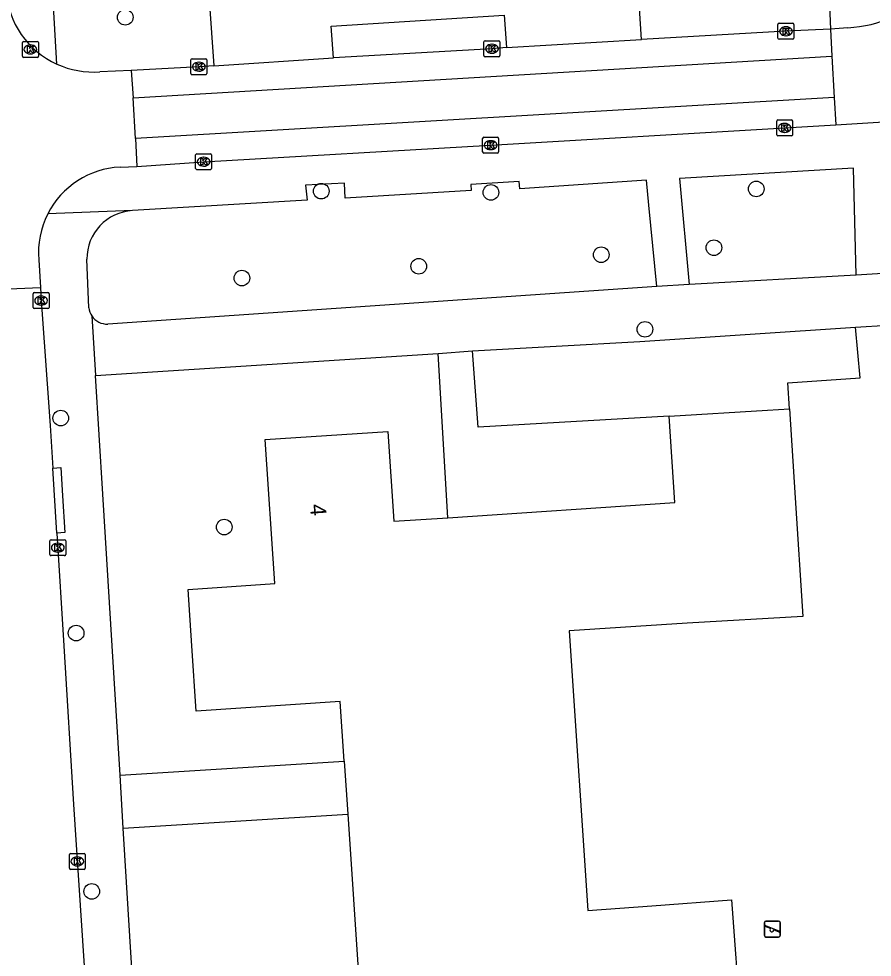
# Model space of a CAD drawing. Extents: x 159689 to 160786, y 387323 to 388339.
# Drawn here: x 160354.6 to 160408, y 387980.5 to 388039.3 of the extents above; entities that cross this region are included whole.
import ezdxf

# ---------------------------------------------------------------- set-up
doc = ezdxf.new("R2010")
doc.units = 0
for name, color, linetype in [('IMGEO_Boom', 7, 'Continuous'), ('IMGEO_Kolk', 7, 'Continuous'), ('IMGEO_Pand', 7, 'Continuous'), ('IMGEO_Pand_nummerreeks', 7, 'Continuous'), ('IMGEO_Rijbaan_lokaal_gesloten', 7, 'Continuous'), ('IMGEO_Rijbaan_lokaal_open', 7, 'Continuous'), ('IMGEO_Speelvoorziening', 7, 'Continuous'), ('IMGEO_Voetpad_open', 7, 'Continuous')]:
    doc.layers.add(name, color=color, linetype=linetype)

msp = doc.modelspace()

# ---------------------------------------------------------------- linework, layer by layer
at = {"layer": 'IMGEO_Boom'}
for centre in [(160361.253, 388039.342), (160373.524, 388028.46), (160384.152, 388028.379), (160400.768, 388028.599), (160398.119, 388024.921), (160391.059, 388024.479), (160379.63, 388023.755), (160368.557, 388023.017), (160393.799, 388019.81), (160357.213, 388014.251), (160367.45, 388007.431), (160358.178, 388000.793), (160359.156, 387984.621)]:
    msp.add_circle(centre, 0.489, dxfattribs=at)
at = {"layer": 'IMGEO_Kolk'}
for p, q in [((160402.126, 388038.042), (160402.126, 388038.894)), ((160402.201, 388038.968), (160403.053, 388038.968)), ((160402.614, 388038.748), (160402.639, 388038.748)), ((160403.127, 388038.894), (160403.127, 388038.042)), ((160403.053, 388037.968), (160402.201, 388037.968)), ((160402.637, 388038.188), (160402.612, 388038.188)), ((160354.812, 388036.91), (160354.812, 388037.762)), ((160354.887, 388037.836), (160355.739, 388037.836)), ((160355.3, 388037.616), (160355.325, 388037.616)), ((160355.813, 388037.762), (160355.813, 388036.91)), ((160383.715, 388036.951), (160383.715, 388037.803)), ((160383.79, 388037.877), (160384.642, 388037.877)), ((160384.203, 388037.657), (160384.228, 388037.657)), ((160384.716, 388037.803), (160384.716, 388036.951)), ((160355.739, 388036.836), (160354.887, 388036.836)), ((160355.323, 388037.056), (160355.298, 388037.056)), ((160384.642, 388036.877), (160383.79, 388036.877)), ((160384.226, 388037.097), (160384.201, 388037.097)), ((160365.363, 388035.826), (160365.363, 388036.678)), ((160365.438, 388036.752), (160366.29, 388036.752)), ((160365.851, 388036.532), (160365.876, 388036.532)), ((160366.364, 388036.678), (160366.364, 388035.826)), ((160366.29, 388035.752), (160365.438, 388035.752)), ((160365.874, 388035.972), (160365.849, 388035.972)), ((160402.046, 388031.995), (160402.046, 388032.847)), ((160402.121, 388032.921), (160402.973, 388032.921)), ((160402.534, 388032.701), (160402.559, 388032.701)), ((160403.047, 388032.847), (160403.047, 388031.995)), ((160402.557, 388032.141), (160402.532, 388032.141)), ((160383.634, 388030.913), (160383.634, 388031.765)), ((160383.709, 388031.839), (160384.561, 388031.839)), ((160384.122, 388031.619), (160384.147, 388031.619)), ((160384.635, 388031.765), (160384.635, 388030.913)), ((160402.973, 388031.921), (160402.121, 388031.921)), ((160384.145, 388031.059), (160384.12, 388031.059)), ((160365.661, 388029.879), (160365.661, 388030.731)), ((160365.736, 388030.805), (160366.588, 388030.805)), ((160366.149, 388030.585), (160366.174, 388030.585)), ((160366.662, 388030.731), (160366.662, 388029.879)), ((160384.561, 388030.839), (160383.709, 388030.839)), ((160366.588, 388029.805), (160365.736, 388029.805)), ((160366.172, 388030.025), (160366.147, 388030.025)), ((160355.559, 388022.107), (160356.411, 388022.107)), ((160355.484, 388021.181), (160355.484, 388022.033)), ((160355.972, 388021.887), (160355.997, 388021.887)), ((160356.485, 388022.033), (160356.485, 388021.181)), ((160356.411, 388021.107), (160355.559, 388021.107)), ((160355.995, 388021.327), (160355.97, 388021.327)), ((160356.529, 388005.715), (160356.529, 388006.567)), ((160356.604, 388006.641), (160357.456, 388006.641)), ((160357.017, 388006.421), (160357.042, 388006.421)), ((160357.53, 388006.567), (160357.53, 388005.715)), ((160357.04, 388005.861), (160357.015, 388005.861)), ((160357.456, 388005.641), (160356.604, 388005.641)), ((160357.752, 387986.076), (160357.752, 387986.928)), ((160357.827, 387987.002), (160358.679, 387987.002)), ((160358.753, 387986.928), (160358.753, 387986.076)), ((160358.24, 387986.782), (160358.265, 387986.782)), ((160358.679, 387986.002), (160357.827, 387986.002)), ((160358.263, 387986.222), (160358.238, 387986.222))]:
    msp.add_line(p, q, dxfattribs=at)
for points in [[(160402.126, 388038.042), (160402.126, 388038.894)], [(160402.201, 388038.968), (160403.053, 388038.968)], [(160402.447, 388038.668), (160402.57, 388038.668), (160402.57, 388038.517), (160402.7, 388038.668), (160402.864, 388038.668), (160402.718, 388038.517), (160402.871, 388038.268), (160402.719, 388038.268), (160402.634, 388038.432), (160402.57, 388038.365), (160402.57, 388038.268), (160402.447, 388038.268), (160402.447, 388038.668)], [(160403.127, 388038.894), (160403.127, 388038.042)], [(160403.053, 388037.968), (160402.201, 388037.968)], [(160354.812, 388036.91), (160354.812, 388037.762)], [(160354.887, 388037.836), (160355.739, 388037.836)], [(160355.133, 388037.536), (160355.256, 388037.536), (160355.256, 388037.385), (160355.386, 388037.536), (160355.55, 388037.536), (160355.404, 388037.385), (160355.557, 388037.136), (160355.405, 388037.136), (160355.32, 388037.3), (160355.256, 388037.233), (160355.256, 388037.136), (160355.133, 388037.136), (160355.133, 388037.536)], [(160355.813, 388037.762), (160355.813, 388036.91)], [(160383.715, 388036.951), (160383.715, 388037.803)], [(160383.79, 388037.877), (160384.642, 388037.877)], [(160384.036, 388037.577), (160384.159, 388037.577), (160384.159, 388037.426), (160384.289, 388037.577), (160384.453, 388037.577), (160384.307, 388037.426), (160384.46, 388037.177), (160384.308, 388037.177), (160384.223, 388037.341), (160384.159, 388037.274), (160384.159, 388037.177), (160384.036, 388037.177), (160384.036, 388037.577)], [(160384.716, 388037.803), (160384.716, 388036.951)], [(160355.739, 388036.836), (160354.887, 388036.836)], [(160384.642, 388036.877), (160383.79, 388036.877)], [(160365.363, 388035.826), (160365.363, 388036.678)], [(160365.438, 388036.752), (160366.29, 388036.752)], [(160365.684, 388036.452), (160365.807, 388036.452), (160365.807, 388036.301), (160365.937, 388036.452), (160366.101, 388036.452), (160365.955, 388036.301), (160366.108, 388036.052), (160365.956, 388036.052), (160365.871, 388036.216), (160365.807, 388036.149), (160365.807, 388036.052), (160365.684, 388036.052), (160365.684, 388036.452)], [(160366.364, 388036.678), (160366.364, 388035.826)], [(160366.29, 388035.752), (160365.438, 388035.752)], [(160402.046, 388031.995), (160402.046, 388032.847)], [(160402.121, 388032.921), (160402.973, 388032.921)], [(160403.047, 388032.847), (160403.047, 388031.995)], [(160402.367, 388032.621), (160402.49, 388032.621), (160402.49, 388032.47), (160402.62, 388032.621), (160402.784, 388032.621), (160402.638, 388032.47), (160402.791, 388032.221), (160402.639, 388032.221), (160402.554, 388032.385), (160402.49, 388032.318), (160402.49, 388032.221), (160402.367, 388032.221), (160402.367, 388032.621)], [(160383.634, 388030.913), (160383.634, 388031.765)], [(160383.709, 388031.839), (160384.561, 388031.839)], [(160383.955, 388031.539), (160384.078, 388031.539), (160384.078, 388031.388), (160384.208, 388031.539), (160384.372, 388031.539), (160384.226, 388031.388), (160384.379, 388031.139), (160384.227, 388031.139), (160384.142, 388031.303), (160384.078, 388031.236), (160384.078, 388031.139), (160383.955, 388031.139), (160383.955, 388031.539)], [(160384.635, 388031.765), (160384.635, 388030.913)], [(160402.973, 388031.921), (160402.121, 388031.921)], [(160365.661, 388029.879), (160365.661, 388030.731)], [(160365.736, 388030.805), (160366.588, 388030.805)], [(160365.982, 388030.505), (160366.105, 388030.505), (160366.105, 388030.354), (160366.235, 388030.505), (160366.399, 388030.505), (160366.253, 388030.354), (160366.406, 388030.105), (160366.254, 388030.105), (160366.169, 388030.269), (160366.105, 388030.202), (160366.105, 388030.105), (160365.982, 388030.105), (160365.982, 388030.505)], [(160366.662, 388030.731), (160366.662, 388029.879)], [(160384.561, 388030.839), (160383.709, 388030.839)], [(160366.588, 388029.805), (160365.736, 388029.805)], [(160355.559, 388022.107), (160356.411, 388022.107)], [(160355.484, 388021.181), (160355.484, 388022.033)], [(160355.805, 388021.807), (160355.928, 388021.807), (160355.928, 388021.656), (160356.058, 388021.807), (160356.222, 388021.807), (160356.076, 388021.656), (160356.229, 388021.407), (160356.077, 388021.407), (160355.992, 388021.571), (160355.928, 388021.504), (160355.928, 388021.407), (160355.805, 388021.407), (160355.805, 388021.807)], [(160356.485, 388022.033), (160356.485, 388021.181)], [(160356.411, 388021.107), (160355.559, 388021.107)], [(160356.529, 388005.715), (160356.529, 388006.567)], [(160356.604, 388006.641), (160357.456, 388006.641)], [(160356.85, 388006.341), (160356.973, 388006.341), (160356.973, 388006.19), (160357.103, 388006.341), (160357.267, 388006.341), (160357.121, 388006.19), (160357.274, 388005.941), (160357.122, 388005.941), (160357.037, 388006.105), (160356.973, 388006.038), (160356.973, 388005.941), (160356.85, 388005.941), (160356.85, 388006.341)], [(160357.53, 388006.567), (160357.53, 388005.715)], [(160357.456, 388005.641), (160356.604, 388005.641)], [(160357.752, 387986.076), (160357.752, 387986.928)], [(160357.827, 387987.002), (160358.679, 387987.002)], [(160358.753, 387986.928), (160358.753, 387986.076)], [(160358.073, 387986.702), (160358.196, 387986.702), (160358.196, 387986.551), (160358.326, 387986.702), (160358.49, 387986.702), (160358.344, 387986.551), (160358.497, 387986.302), (160358.345, 387986.302), (160358.26, 387986.466), (160358.196, 387986.399), (160358.196, 387986.302), (160358.073, 387986.302), (160358.073, 387986.702)], [(160358.679, 387986.002), (160357.827, 387986.002)]]:
    msp.add_lwpolyline(points, dxfattribs=at)
for centre, start, end in [((160402.203, 388038.892), 91.55205, 178.44795), ((160402.203, 388038.892), 91.55205, 178.44795), ((160403.051, 388038.892), 1.55205, 88.44795), ((160403.051, 388038.892), 1.55205, 88.44795), ((160402.203, 388038.044), 181.55205, 268.44795), ((160402.203, 388038.044), 181.55205, 268.44795), ((160403.051, 388038.044), 271.55205, 358.44795), ((160403.051, 388038.044), 271.55205, 358.44795), ((160354.889, 388037.76), 91.55205, 178.44795), ((160354.889, 388037.76), 91.55205, 178.44795), ((160355.737, 388037.76), 1.55205, 88.44795), ((160355.737, 388037.76), 1.55205, 88.44795), ((160383.792, 388037.801), 91.55205, 178.44795), ((160383.792, 388037.801), 91.55205, 178.44795), ((160384.64, 388037.801), 1.55205, 88.44795), ((160384.64, 388037.801), 1.55205, 88.44795), ((160354.889, 388036.912), 181.55205, 268.44795), ((160354.889, 388036.912), 181.55205, 268.44795), ((160355.737, 388036.912), 271.55205, 358.44795), ((160355.737, 388036.912), 271.55205, 358.44795), ((160383.792, 388036.953), 181.55205, 268.44795), ((160383.792, 388036.953), 181.55205, 268.44795), ((160384.64, 388036.953), 271.55205, 358.44795), ((160384.64, 388036.953), 271.55205, 358.44795), ((160365.44, 388036.676), 91.55205, 178.44795), ((160365.44, 388036.676), 91.55205, 178.44795), ((160366.288, 388036.676), 1.55205, 88.44795), ((160366.288, 388036.676), 1.55205, 88.44795), ((160365.44, 388035.828), 181.55205, 268.44795), ((160365.44, 388035.828), 181.55205, 268.44795), ((160366.288, 388035.828), 271.55205, 358.44795), ((160366.288, 388035.828), 271.55205, 358.44795), ((160402.123, 388032.845), 91.55205, 178.44795), ((160402.123, 388032.845), 91.55205, 178.44795), ((160402.971, 388032.845), 1.55205, 88.44795), ((160402.971, 388032.845), 1.55205, 88.44795), ((160383.711, 388031.763), 91.55205, 178.44795), ((160383.711, 388031.763), 91.55205, 178.44795), ((160384.559, 388031.763), 1.55205, 88.44795), ((160384.559, 388031.763), 1.55205, 88.44795), ((160402.123, 388031.997), 181.55205, 268.44795), ((160402.123, 388031.997), 181.55205, 268.44795), ((160402.971, 388031.997), 271.55205, 358.44795), ((160402.971, 388031.997), 271.55205, 358.44795), ((160383.711, 388030.915), 181.55205, 268.44795), ((160383.711, 388030.915), 181.55205, 268.44795), ((160384.559, 388030.915), 271.55205, 358.44795), ((160384.559, 388030.915), 271.55205, 358.44795), ((160365.738, 388030.729), 91.55205, 178.44795), ((160365.738, 388030.729), 91.55205, 178.44795), ((160366.586, 388030.729), 1.55205, 88.44795), ((160366.586, 388030.729), 1.55205, 88.44795), ((160365.738, 388029.881), 181.55205, 268.44795), ((160365.738, 388029.881), 181.55205, 268.44795), ((160366.586, 388029.881), 271.55205, 358.44795), ((160366.586, 388029.881), 271.55205, 358.44795), ((160355.561, 388022.031), 91.55205, 178.44795), ((160355.561, 388022.031), 91.55205, 178.44795), ((160356.409, 388022.031), 1.55205, 88.44795), ((160356.409, 388022.031), 1.55205, 88.44795), ((160355.561, 388021.183), 181.55205, 268.44795), ((160355.561, 388021.183), 181.55205, 268.44795), ((160356.409, 388021.183), 271.55205, 358.44795), ((160356.409, 388021.183), 271.55205, 358.44795), ((160356.606, 388006.565), 91.55205, 178.44795), ((160356.606, 388006.565), 91.55205, 178.44795), ((160357.454, 388006.565), 1.55205, 88.44795), ((160357.454, 388006.565), 1.55205, 88.44795), ((160356.606, 388005.717), 181.55205, 268.44795), ((160356.606, 388005.717), 181.55205, 268.44795), ((160357.454, 388005.717), 271.55205, 358.44795), ((160357.454, 388005.717), 271.55205, 358.44795), ((160357.829, 387986.926), 91.55205, 178.44795), ((160357.829, 387986.926), 91.55205, 178.44795), ((160358.677, 387986.926), 1.55205, 88.44795), ((160358.677, 387986.926), 1.55205, 88.44795), ((160357.829, 387986.078), 181.55205, 268.44795), ((160357.829, 387986.078), 181.55205, 268.44795), ((160358.677, 387986.078), 271.55205, 358.44795), ((160358.677, 387986.078), 271.55205, 358.44795)]:
    msp.add_arc(centre, 0.0765, start, end, dxfattribs=at)
for centre, major_axis, ratio, start_param, end_param in [((160402.613, 388038.468), (-0.387, 0.002), 0.722429, 4.712389, 7.853982), ((160402.638, 388038.468), (-0.39, 0.002), 0.717154, 1.570796, 4.712389), ((160355.299, 388037.336), (-0.387, 0.002), 0.722429, 4.712389, 7.853982), ((160355.324, 388037.336), (-0.39, 0.002), 0.717154, 1.570796, 4.712389), ((160384.202, 388037.377), (-0.387, 0.002), 0.722429, 4.712389, 7.853982), ((160384.227, 388037.377), (-0.39, 0.002), 0.717154, 1.570796, 4.712389), ((160365.85, 388036.252), (-0.387, 0.002), 0.722429, 4.712389, 7.853982), ((160365.875, 388036.252), (-0.39, 0.002), 0.717154, 1.570796, 4.712389), ((160402.533, 388032.421), (-0.387, 0.002), 0.722429, 4.712389, 7.853982), ((160402.558, 388032.421), (-0.39, 0.002), 0.717154, 1.570796, 4.712389), ((160384.121, 388031.339), (-0.387, 0.002), 0.722429, 4.712389, 7.853982), ((160384.146, 388031.339), (-0.39, 0.002), 0.717154, 1.570796, 4.712389), ((160366.148, 388030.305), (-0.387, 0.002), 0.722429, 4.712389, 7.853982), ((160366.173, 388030.305), (-0.39, 0.002), 0.717154, 1.570796, 4.712389), ((160355.971, 388021.607), (-0.387, 0.002), 0.722429, 4.712389, 7.853982), ((160355.996, 388021.607), (-0.39, 0.002), 0.717154, 1.570796, 4.712389), ((160357.016, 388006.141), (-0.387, 0.002), 0.722429, 4.712389, 7.853982), ((160357.041, 388006.141), (-0.39, 0.002), 0.717154, 1.570796, 4.712389), ((160358.239, 387986.502), (-0.387, 0.002), 0.722429, 4.712389, 7.853982), ((160358.264, 387986.502), (-0.39, 0.002), 0.717154, 1.570796, 4.712389)]:
    msp.add_ellipse(centre, major_axis=major_axis, ratio=ratio, start_param=start_param, end_param=end_param, dxfattribs=at)
at = {"layer": 'IMGEO_Pand'}
for points in [[(160402.841, 388014.843), (160403.198, 388009.268), (160403.674, 388001.833), (160396.446, 388001.424), (160389.052, 388000.928), (160389.114, 388000), (160390.225, 387983.42), (160394.228, 387983.718), (160399.214, 387984.089), (160399.778, 387976.509), (160394.243, 387976.097), (160394.895, 387967.331), (160400.429, 387967.742), (160400.661, 387964.625)], [(160395.319, 388014.365), (160401.479, 388014.757), (160402.841, 388014.843)], [(160381.445, 388008.019), (160395.662, 388008.972), (160395.319, 388014.365)], [(160374.97, 387992.766), (160374.719, 387996.515), (160365.698, 387995.911), (160365.424, 388000), (160365.187, 388003.527), (160370.626, 388003.891), (160370.022, 388012.907), (160377.688, 388013.421), (160378.065, 388007.793), (160381.445, 388008.019)], [(160374.97, 387992.766), (160375.192, 387989.453)], [(160375.192, 387989.453), (160375.905, 387978.803), (160368.516, 387978.308), (160369.02, 387970.782)]]:
    msp.add_lwpolyline(points, dxfattribs=at)
at = {"layer": 'IMGEO_Rijbaan_lokaal_gesloten'}
for points in [[(160405.407, 388038.606), (160402.627, 388038.468), (160393.585, 388037.959)], [(160405.407, 388038.606), (160405.502, 388036.911)], [(160385.12, 388037.443), (160393.585, 388037.959)], [(160385.12, 388037.443), (160384.216, 388037.377), (160374.297, 388036.809)], [(160361.744, 388034.297), (160405.502, 388036.911)], [(160366.791, 388036.309), (160374.297, 388036.809)], [(160366.791, 388036.309), (160365.864, 388036.252), (160361.616, 388036.02)], [(160361.616, 388036.02), (160361.744, 388034.297)], [(160405.649, 388034.333), (160361.887, 388031.765)], [(160405.649, 388034.333), (160405.76, 388032.611)], [(160361.981, 388030), (160366.162, 388030.305), (160384.135, 388031.339), (160402.547, 388032.421), (160405.76, 388032.611)], [(160361.887, 388031.765), (160361.981, 388030)]]:
    msp.add_lwpolyline(points, dxfattribs=at)
at = {"layer": 'IMGEO_Rijbaan_lokaal_open'}
for points in [[(160406.499, 388038.691), (160405.407, 388038.606)], [(160405.502, 388036.911), (160405.649, 388034.333)], [(160361.616, 388036.02), (160359.655, 388035.927)], [(160361.887, 388031.765), (160361.744, 388034.297)], [(160405.76, 388032.611), (160409.758, 388032.865)], [(160360.926, 388029.971), (160361.981, 388030)], [(160355.836, 388024.169), (160355.954, 388022.426)], [(160348.99, 388022.129), (160355.954, 388022.426)], [(160355.954, 388022.426), (160355.985, 388021.607), (160356.557, 388013.782), (160356.721, 388011.124)], [(160356.971, 388007.059), (160356.721, 388011.124)], [(160356.971, 388007.059), (160357.405, 388000), (160358.017, 387990.056), (160359.807, 387962.908)]]:
    msp.add_lwpolyline(points, dxfattribs=at)
for centre, radius, start, end in [((160359.217, 388041.376), 5.45, 183.86941, 245.73432), ((160406.155, 388046.271), 7.588, 272.59674, 317.22439), ((160359.285, 388041.575), 5.66, 245.93165, 273.74497), ((160361.205, 388024.592), 5.387, 92.96976, 153.06106), ((160361.212, 388024.592), 5.392, 153.09636, 184.49937)]:
    msp.add_arc(centre, radius, start, end, dxfattribs=at)
at = {"layer": 'IMGEO_Speelvoorziening'}
for p, q in [((160401.375, 387982.768), (160402.165, 387982.768)), ((160402.165, 387982.768), (160401.375, 387982.768)), ((160401.275, 387981.868), (160401.275, 387982.668)), ((160401.275, 387982.668), (160401.275, 387981.868)), ((160401.658, 387982.296), (160401.319, 387982.433)), ((160401.344, 387982.493), (160402.22, 387982.14)), ((160402.196, 387982.08), (160401.856, 387982.217)), ((160402.265, 387982.668), (160402.265, 387981.868)), ((160402.265, 387981.868), (160402.265, 387982.668)), ((160402.165, 387981.768), (160401.375, 387981.768)), ((160401.375, 387981.768), (160402.165, 387981.768))]:
    msp.add_line(p, q, dxfattribs=at)
for centre, radius, start, end in [((160401.375, 387982.668), 0.1, 90, 180), ((160401.375, 387982.668), 0.1, 90, 180), ((160402.165, 387982.668), 0.1, 0, 90), ((160402.165, 387982.668), 0.1, 360, 90), ((160401.332, 387982.463), 0.0327, 68.07798, 248.07798), ((160401.737, 387982.206), 0.12, 130.99278, 5.16318), ((160401.375, 387981.868), 0.1, 180, 270), ((160401.375, 387981.868), 0.1, 180, 270), ((160402.165, 387981.868), 0.1, 270, 0), ((160402.165, 387981.868), 0.1, 270, 0), ((160402.208, 387982.11), 0.0327, 248.07798, 68.07798)]:
    msp.add_arc(centre, radius, start, end, dxfattribs=at)
at = {"layer": 'IMGEO_Voetpad_open'}
for points in [[(160356.977, 388036.407), (160356.662, 388041.873), (160366.37, 388042.515), (160366.791, 388036.309)], [(160393.585, 388037.959), (160393.466, 388039.92), (160405.338, 388040.604), (160405.407, 388038.606)], [(160374.297, 388036.809), (160374.152, 388038.788), (160384.991, 388039.467), (160385.12, 388037.443)], [(160407.032, 388023.196), (160406.847, 388029.896), (160395.968, 388029.249), (160396.557, 388022.618)], [(160394.538, 388022.485), (160394.044, 388027.592), (160393.894, 388029.147), (160385.956, 388028.614), (160385.929, 388029.073), (160382.894, 388028.872), (160382.923, 388028.503), (160375.032, 388028.019), (160374.981, 388028.968), (160372.549, 388028.825), (160372.651, 388027.896), (160361.711, 388027.243)], [(160361.711, 388027.243), (160356.403, 388027.032)], [(160358.974, 388021.163), (160358.847, 388024.198)], [(160410.054, 388023.392), (160407.032, 388023.196)], [(160407.032, 388023.196), (160396.557, 388022.618)], [(160394.538, 388022.485), (160360.167, 388020.141)], [(160396.557, 388022.618), (160394.538, 388022.485)], [(160359.158, 388020.648), (160359.391, 388016.921)], [(160382.995, 388018.461), (160393.471, 388019.05), (160406.991, 388019.935)], [(160402.841, 388014.843), (160402.754, 388016.466), (160407.282, 388016.766), (160406.991, 388019.935)], [(160406.991, 388019.935), (160411.03, 388020.2)], [(160359.391, 388016.921), (160380.84, 388018.298)], [(160380.84, 388018.298), (160382.995, 388018.461)], [(160381.445, 388008.019), (160380.84, 388018.298)], [(160395.319, 388014.365), (160383.349, 388013.677), (160382.995, 388018.461)], [(160360.929, 387991.902), (160360.431, 388000), (160359.848, 388009.49), (160359.391, 388016.921)], [(160356.721, 388011.124), (160357.219, 388011.155), (160357.327, 388009.393), (160357.469, 388007.09), (160356.971, 388007.059)], [(160360.929, 387991.902), (160374.97, 387992.766)], [(160361.132, 387988.588), (160360.929, 387991.902)], [(160361.132, 387988.588), (160375.192, 387989.453)], [(160362.254, 387970.329), (160361.132, 387988.588)]]:
    msp.add_lwpolyline(points, dxfattribs=at)
for centre, radius, start, end in [((160361.877, 388024.217), 3.03, 93.14039, 180.36859), ((160360.115, 388021.28), 1.147, 185.87247, 213.44928), ((160360.107, 388021.279), 1.139, 213.61648, 273.0265)]:
    msp.add_arc(centre, radius, start, end, dxfattribs=at)

# ---------------------------------------------------------------- texts
at = {"layer": 'IMGEO_Pand_nummerreeks'}
msp.add_text('4', height=1, rotation=273.83263, dxfattribs=at).set_placement((160372.82, 388008.843))

doc.saveas('drawing.dxf')
